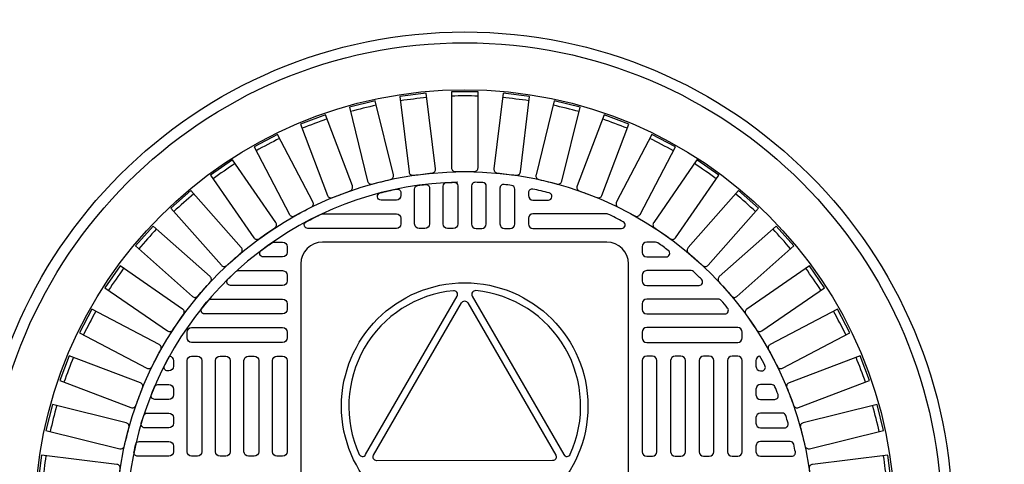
# Model space of a CAD drawing. Extents: x -285 to 5863, y 308 to 3178.
# Tile 438 of 622: x 1393 to 1410, y 1332 to 1340. Entities that reach past the tile are written whole.
import ezdxf

# ---------------------------------------------------------------- set-up
doc = ezdxf.new("R2010")
doc.units = 0
doc.header["$MEASUREMENT"] = 0
doc.header["$PDSIZE"] = 1
doc.layers.get('DEFPOINTS').update_dxf_attribs({"linetype": 'CONTINUOUS'})
for name, color, linetype in [('DIM', 3, 'CONTINUOUS'), ('MONITOR-WELL-COVER', 2, 'CONTINUOUS'), ('MONITOR-WELL-COVER-HATCH', 252, 'CONTINUOUS'), ('TANK-SLOPE', 3, 'CONTINUOUS')]:
    doc.layers.add(name, color=color, linetype=linetype)
doc.styles.add('SIMPLEX', font='simplex')
doc.dimstyles.new('DIM64', dxfattribs={"dimscale": 64, "dimtxt": 0.09375, "dimasz": 0.09375, "dimexe": 0.0625, "dimexo": 0.0625, "dimgap": 0.046875, "dimtad": 1, "dimdec": 4, "dimzin": 3, "dimdsep": 46, "dimlunit": 4, "dimtxsty": 'SIMPLEX', "dimcen": 0, "dimclrd": 256, "dimclre": 256, "dimclrt": 256, "dimadec": 0, "dimazin": 0, "dimtfac": 1, "dimtdec": 4, "dimtmove": 0, "dimatfit": 3, "dimfxl": 1, "dimfrac": 2, "dimtolj": 1, "dimtzin": 0, "dimarcsym": 0})

# ---------------------------------------------------------------- blocks, each defined once
blk = doc.blocks.new('*D60')
at = {"layer": 'DEFPOINTS', "color": 0, "transparency": 16777216}
for p in [(1425.622, 1396.652), (1425.622, 1360.181), (1413.622, 1335.02)]:
    blk.add_point(p, dxfattribs=at)
at = {"layer": 'DIM', "lineweight": -2, "transparency": 16777216}
for p, q in [((1425.622, 1392.652), (1425.622, 1356.181)), ((1413.622, 1339.02), (1413.622, 1364.181)), ((1407.622, 1360.181), (1371.409, 1360.181)), ((1425.622, 1360.181), (1413.622, 1360.181)), ((1431.622, 1360.181), (1437.622, 1360.181))]:
    blk.add_line(p, q, dxfattribs=at)
at = {"layer": 'DIM', "transparency": 16777216}
for points in [[(1407.622, 1361.181), (1407.622, 1359.181), (1413.622, 1360.181)], [(1431.622, 1361.181), (1431.622, 1359.181), (1425.622, 1360.181)]]:
    blk.add_solid(points, dxfattribs=at)
at = {"layer": 'DIM', "transparency": 16777216, "insert": (1385.695, 1366.752), "char_height": 6, "attachment_point": 5, "style": 'SIMPLEX'}
blk.add_mtext('\\A1;1\'-0"', dxfattribs=at)

msp = doc.modelspace()

# ---------------------------------------------------------------- linework, layer by layer
at = {"layer": 'MONITOR-WELL-COVER', "color": 2}
for points in [[(1397.80632, 1335.82154, 0.41421356), (1397.43132, 1335.44654), (1397.43132, 1330.52725, 0.41421356), (1397.80632, 1330.15225), (1402.72561, 1330.15225, 0.41421356), (1403.10061, 1330.52725), (1403.10061, 1335.44654, 0.41421356), (1402.72561, 1335.82154)], [(1398.5518, 1332.14926), (1400.13369, 1334.89019, 0.60977257), (1400.07356, 1334.98364, 0.51509157), (1398.4408, 1332.15456, 0.60977257)], [(1402.09143, 1332.15522, 0.5150917), (1400.45765, 1334.98371, 0.6097725), (1400.39756, 1334.89023), (1401.98044, 1332.14987, 0.6097725)], [(1401.84127, 1332.13941, -0.57736514), (1401.78716, 1332.04565), (1398.744, 1332.0451, -0.57736506), (1398.68986, 1332.13884), (1400.21096, 1334.7743, -0.5773206), (1400.31921, 1334.77432)]]:
    msp.add_lwpolyline(points, format="xyb", close=True, dxfattribs=at)
at = {"layer": 'MONITOR-WELL-COVER', "color": 4}
msp.add_circle((1400.26597, 1331.01839), 8.4375, dxfattribs=at)
at = {"layer": 'MONITOR-WELL-COVER', "color": 1}
msp.add_circle((1400.26597, 1331.01839), 8.25, dxfattribs=at)
at = {"layer": 'MONITOR-WELL-COVER', "color": 2}
for centre, radius in [((1400.26597, 1331.01839), 7.4375), ((1400.26597, 1332.9869), 2.13227)]:
    msp.add_circle(centre, radius, dxfattribs=at)
at = {"layer": 'MONITOR-WELL-COVER-HATCH', "linetype": 'Continuous'}
for p, q in [((1395.2266, 1333.67587), (1395.2266, 1333.67587)), ((1405.30534, 1333.67587), (1405.30534, 1333.67587)), ((1395.14786, 1333.36091), (1395.14786, 1333.36091)), ((1405.38408, 1333.36091), (1405.38408, 1333.36091)), ((1395.2266, 1333.18375), (1395.2266, 1333.18375)), ((1405.30534, 1333.18375), (1405.30534, 1333.18375))]:
    msp.add_line(p, q, dxfattribs=at)
for points in [[(1399.37743, 1336.97756, -0.00491171), (1399.70256, 1337.01704, 0.41709369), (1399.76056, 1337.09032), (1399.60193, 1338.39677), (1399.14495, 1338.34128), (1399.30358, 1337.03483, 0.41709369), (1399.37743, 1336.97756)], [(1400.10221, 1337.04121, -0.00491171), (1400.42972, 1337.04121, 0.41709369), (1400.49613, 1337.10697), (1400.49613, 1338.42301), (1400.0358, 1338.42301), (1400.0358, 1337.10697, 0.41709369), (1400.10221, 1337.04121)], [(1400.82937, 1337.01704, -0.00491171), (1401.1545, 1336.97756, 0.41709369), (1401.22835, 1337.03483), (1401.38698, 1338.34128), (1400.93001, 1338.39677), (1400.77137, 1337.09032, 0.41709369), (1400.82937, 1337.01704)], [(1398.66561, 1336.82701, -0.00491171), (1398.98361, 1336.90539, 0.41709369), (1399.03235, 1336.98513), (1398.7174, 1338.26293), (1398.27045, 1338.15276), (1398.5854, 1336.87496, 0.41709369), (1398.66561, 1336.82701)], [(1401.54832, 1336.90539, -0.00491171), (1401.86632, 1336.82701, 0.41709369), (1401.94654, 1336.87496), (1402.26149, 1338.15276), (1401.81453, 1338.26293), (1401.49958, 1336.98513, 0.41709369), (1401.54832, 1336.90539)], [(1397.97713, 1336.59175, -0.00491171), (1398.28336, 1336.70789, 0.41709369), (1398.32214, 1336.79293), (1397.85546, 1338.02345), (1397.42504, 1337.86021), (1397.89172, 1336.62969, 0.41709369), (1397.97713, 1336.59175)], [(1402.24857, 1336.70789, -0.00491171), (1402.5548, 1336.59175, 0.41709369), (1402.64021, 1336.62969), (1403.10689, 1337.86021), (1402.67647, 1338.02345), (1402.2098, 1336.79293, 0.41709369), (1402.24857, 1336.70789)], [(1397.32202, 1336.27523, -0.00491171), (1397.61202, 1336.42743, 0.41709369), (1397.64027, 1336.51652), (1397.02867, 1337.68182), (1396.62107, 1337.46789), (1397.23266, 1336.30259, 0.41709369), (1397.32202, 1336.27523)], [(1402.91991, 1336.42743, -0.00491171), (1403.20991, 1336.27523, 0.41709369), (1403.29927, 1336.30259), (1403.91087, 1337.46789), (1403.50326, 1337.68182), (1402.89167, 1336.51652, 0.41709369), (1402.91991, 1336.42743)], [(1396.70984, 1335.88205, -0.00491171), (1396.97939, 1336.0681, 0.41709369), (1396.99668, 1336.15994), (1396.24909, 1337.24302), (1395.87024, 1336.98152), (1396.61784, 1335.89844, 0.41709369), (1396.70984, 1335.88205)], [(1403.55255, 1336.0681, -0.00491171), (1403.82209, 1335.88205, 0.41709369), (1403.91409, 1335.89844), (1404.66169, 1336.98152), (1404.28285, 1337.24302), (1403.53525, 1336.15994, 0.41709369), (1403.55255, 1336.0681)], [(1396.14952, 1335.41794, -0.00491171), (1396.39467, 1335.63513, 0.41709369), (1396.40077, 1335.72838), (1395.52808, 1336.71346), (1395.18351, 1336.4082), (1396.05621, 1335.42313, 0.41709369), (1396.14952, 1335.41794)], [(1404.13726, 1335.63513, -0.00491171), (1404.38241, 1335.41794, 0.41709369), (1404.47572, 1335.42313), (1405.34842, 1336.4082), (1405.00385, 1336.71346), (1404.13116, 1335.72838, 0.41709369), (1404.13726, 1335.63513)], [(1395.64923, 1334.88968, -0.00491171), (1395.86641, 1335.13483, 0.41709369), (1395.86123, 1335.22815), (1394.87616, 1336.10084), (1394.5709, 1335.75628), (1395.55597, 1334.88358, 0.41709369), (1395.64923, 1334.88968)], [(1404.66552, 1335.13483, -0.00491171), (1404.8827, 1334.88968, 0.41709369), (1404.97596, 1334.88358), (1405.96103, 1335.75628), (1405.65577, 1336.10084), (1404.6707, 1335.22815, 0.41709369), (1404.66552, 1335.13483)], [(1395.21626, 1334.30497, -0.00491171), (1395.40231, 1334.57451, 0.41709369), (1395.38592, 1334.66652), (1394.30283, 1335.41412), (1394.04133, 1335.03527), (1395.12442, 1334.28767, 0.41709369), (1395.21626, 1334.30497)], [(1405.12962, 1334.57451, -0.00491171), (1405.31567, 1334.30497, 0.41709369), (1405.40752, 1334.28767), (1406.4906, 1335.03527), (1406.2291, 1335.41412), (1405.14602, 1334.66652, 0.41709369), (1405.12962, 1334.57451)], [(1394.85692, 1333.67233, -0.00491171), (1395.00913, 1333.96234, 0.41709369), (1394.98176, 1334.0517), (1393.81646, 1334.66329), (1393.60254, 1334.25569), (1394.76784, 1333.64409, 0.41709369), (1394.85692, 1333.67233)], [(1405.5228, 1333.96234, -0.00491171), (1405.67501, 1333.67233, 0.41709369), (1405.7641, 1333.64409), (1406.92939, 1334.25569), (1406.71547, 1334.66329), (1405.55017, 1334.0517, 0.41709369), (1405.5228, 1333.96234)], [(1394.57646, 1333.001, -0.00491171), (1394.6926, 1333.30723, 0.41709369), (1394.65467, 1333.39264), (1393.42414, 1333.85931), (1393.26091, 1333.4289), (1394.49143, 1332.96222, 0.41709369), (1394.57646, 1333.001)], [(1405.83933, 1333.30723, -0.00491171), (1405.95547, 1333.001, 0.41709369), (1406.0405, 1332.96222), (1407.27102, 1333.4289), (1407.10779, 1333.85931), (1405.87727, 1333.39264, 0.41709369), (1405.83933, 1333.30723)], [(1394.37897, 1332.30075, -0.00491171), (1394.45735, 1332.61875, 0.41709369), (1394.40939, 1332.69896), (1393.13159, 1333.01391), (1393.02143, 1332.56696), (1394.29923, 1332.25201, 0.41709369), (1394.37897, 1332.30075)], [(1406.07458, 1332.61875, -0.00491171), (1406.15296, 1332.30075, 0.41709369), (1406.2327, 1332.25201), (1407.5105, 1332.56696), (1407.40034, 1333.01391), (1406.12254, 1332.69896, 0.41709369), (1406.07458, 1332.61875)], [(1394.26732, 1331.5818, -0.00491171), (1394.3068, 1331.90693, 0.41709369), (1394.24953, 1331.98078), (1392.94308, 1332.13941), (1392.88759, 1331.68243), (1394.19404, 1331.5238, 0.41709369), (1394.26732, 1331.5818)], [(1406.22513, 1331.90693, -0.00491171), (1406.26461, 1331.5818, 0.41709369), (1406.33789, 1331.5238), (1407.64434, 1331.68243), (1407.58885, 1332.13941), (1406.28241, 1331.98078, 0.41709369), (1406.22513, 1331.90693)]]:
    msp.add_lwpolyline(points, format="xyb", dxfattribs=at)
for points in [[(1399.65573, 1336.75732), (1399.65573, 1336.1365, -0.41421356), (1399.57699, 1336.05776), (1399.47856, 1336.05776, -0.41421356), (1399.39982, 1336.1365), (1399.39982, 1336.74045, -0.37391113), (1399.45363, 1336.80235, -0.00571073), (1399.58595, 1336.81939, -0.4488195)], [(1400.14786, 1336.79379), (1400.14786, 1336.1365, -0.41421356), (1400.06912, 1336.05776), (1399.97069, 1336.05776, -0.41421356), (1399.89195, 1336.1365), (1399.89195, 1336.78821, -0.39850223), (1399.95108, 1336.85062, -0.00566907), (1400.0834, 1336.85626, -0.42339996)], [(1400.38408, 1336.79379), (1400.38408, 1336.1365, 0.41421356), (1400.46282, 1336.05776), (1400.56124, 1336.05776, 0.41421356), (1400.63998, 1336.1365), (1400.63998, 1336.78821, 0.39850223), (1400.58085, 1336.85062, 0.00566907), (1400.44853, 1336.85626, 0.42339996)], [(1400.8762, 1336.75732), (1400.8762, 1336.1365, 0.41421356), (1400.95494, 1336.05776), (1401.05337, 1336.05776, 0.41421356), (1401.13211, 1336.1365), (1401.13211, 1336.74045, 0.37391113), (1401.0783, 1336.80235, 0.00571073), (1400.94598, 1336.81939, 0.4488195)], [(1399.1636, 1336.67798), (1399.1636, 1336.62863, -0.41421356), (1399.08486, 1336.54989), (1398.81854, 1336.54989, -0.88078983), (1398.80288, 1336.6729, -0.01255242), (1399.0885, 1336.7392, -0.47499675)], [(1401.36833, 1336.67798), (1401.36833, 1336.62863, 0.41421356), (1401.44707, 1336.54989), (1401.71339, 1336.54989, 0.88078983), (1401.72905, 1336.6729, 0.01255242), (1401.44343, 1336.7392, 0.47499675)], [(1397.55326, 1336.05776, -0.78128622), (1397.52392, 1336.17545, -0.01267427), (1397.78877, 1336.30777, -0.10993883), (1397.81527, 1336.31367), (1399.08486, 1336.31367, -0.41421356), (1399.1636, 1336.23493), (1399.1636, 1336.1365, -0.41421356), (1399.08486, 1336.05776)], [(1402.97867, 1336.05776, 0.78128622), (1403.00801, 1336.17545, 0.01267427), (1402.74317, 1336.30777, 0.10993883), (1402.71666, 1336.31367), (1401.44707, 1336.31367, 0.41421356), (1401.36833, 1336.23493), (1401.36833, 1336.1365, 0.41421356), (1401.44707, 1336.05776)], [(1396.92659, 1335.81032, -0.15334179), (1396.96232, 1335.82154), (1397.11636, 1335.82154, -0.41421356), (1397.1951, 1335.7428), (1397.1951, 1335.64438, -0.41421356), (1397.11636, 1335.56564), (1396.78199, 1335.56564, -0.71935754), (1396.7443, 1335.678, -0.00964206)], [(1403.60535, 1335.81032, 0.15334179), (1403.56961, 1335.82154), (1403.41557, 1335.82154, 0.41421356), (1403.33683, 1335.7428), (1403.33683, 1335.64438, 0.41421356), (1403.41557, 1335.56564), (1403.74994, 1335.56564, 0.71935754), (1403.78763, 1335.678, 0.00964206)], [(1396.30724, 1335.31287, -0.18836628), (1396.34961, 1335.32942), (1397.11636, 1335.32942, -0.41421356), (1397.1951, 1335.25068), (1397.1951, 1335.15225, -0.41421356), (1397.11636, 1335.07351), (1396.2122, 1335.07351, -0.67100778), (1396.16835, 1335.18055, -0.0082117)], [(1404.22469, 1335.31287, 0.18836628), (1404.18233, 1335.32942), (1403.41557, 1335.32942, 0.41421356), (1403.33683, 1335.25068), (1403.33683, 1335.15225, 0.41421356), (1403.41557, 1335.07351), (1404.31974, 1335.07351, 0.67100778), (1404.36358, 1335.18055, 0.0082117)], [(1395.76667, 1334.58138, -0.63010886), (1395.71801, 1334.6831, -0.00736221), (1395.82788, 1334.81542, -0.21918356), (1395.87537, 1334.83729), (1397.11636, 1334.83729, -0.41421356), (1397.1951, 1334.75855), (1397.1951, 1334.66012, -0.41421356), (1397.11636, 1334.58138)], [(1404.76526, 1334.58138, 0.63010886), (1404.81393, 1334.6831, 0.00736221), (1404.70405, 1334.81542, 0.21918356), (1404.65656, 1334.83729), (1403.41557, 1334.83729, 0.41421356), (1403.33683, 1334.75855), (1403.33683, 1334.66012, 0.41421356), (1403.41557, 1334.58138)], [(1394.9566, 1333.36091), (1395.14786, 1333.36091, -0.41421356), (1395.2266, 1333.28217), (1395.2266, 1333.18375, -0.41421356), (1395.14786, 1333.10501), (1394.90228, 1333.10501, -0.53078582), (1394.84426, 1333.19075, -0.00613229), (1394.89917, 1333.32307, -0.29982265)], [(1405.57533, 1333.36091), (1405.38408, 1333.36091, 0.41421356), (1405.30534, 1333.28217), (1405.30534, 1333.18375, 0.41421356), (1405.38408, 1333.10501), (1405.62965, 1333.10501, 0.53078582), (1405.68767, 1333.19075, 0.00613229), (1405.63276, 1333.32307, 0.29982265)], [(1394.67055, 1332.6933, -0.00593375), (1394.71187, 1332.82562, -0.32480274), (1394.77131, 1332.86879), (1395.14786, 1332.86879), (1395.14786, 1332.86879, -0.41421356), (1395.2266, 1332.79005), (1395.2266, 1332.69162), (1395.2266, 1332.69162, -0.41421356), (1395.14786, 1332.61288), (1394.73042, 1332.61288, -0.5022062)], [(1405.86138, 1332.6933, 0.00593375), (1405.82006, 1332.82562, 0.32480274), (1405.76062, 1332.86879), (1405.38408, 1332.86879), (1405.38408, 1332.86879, 0.41421356), (1405.30534, 1332.79005), (1405.30534, 1332.69162), (1405.30534, 1332.69162, 0.41421356), (1405.38408, 1332.61288), (1405.80151, 1332.61288, 0.5022062)], [(1394.54516, 1332.19585, -0.00579688), (1394.574, 1332.32818, -0.34941735), (1394.63491, 1332.37666), (1395.14786, 1332.37666), (1395.14786, 1332.37666, -0.41421356), (1395.2266, 1332.29792), (1395.2266, 1332.19949), (1395.2266, 1332.19949, -0.41421356), (1395.14786, 1332.12075), (1394.60638, 1332.12075, -0.47499675)], [(1405.98677, 1332.19585, 0.00579688), (1405.95793, 1332.32818, 0.34941735), (1405.89702, 1332.37666), (1405.38408, 1332.37666), (1405.38408, 1332.37666, 0.41421356), (1405.30534, 1332.29792), (1405.30534, 1332.19949), (1405.30534, 1332.19949, 0.41421356), (1405.38408, 1332.12075), (1405.92555, 1332.12075, 0.47499675)]]:
    msp.add_lwpolyline(points, format="xyb", close=True, dxfattribs=at)
at = {"layer": 'MONITOR-WELL-COVER-HATCH', "linetype": 'Continuous', "flags": 128}
for points in [[(1397.1951, 1334.168, -0.41421356), (1397.11636, 1334.08926), (1395.54156, 1334.08926, -0.41421356), (1395.46282, 1334.168), (1395.46282, 1334.26642, -0.41421356), (1395.54156, 1334.34516), (1397.11636, 1334.34516, -0.41421356), (1397.1951, 1334.26642)], [(1397.1951, 1334.168, -0.41421356), (1397.11636, 1334.08926), (1395.54156, 1334.08926, -0.41421356), (1395.46282, 1334.168), (1395.46282, 1334.26642, -0.41421356), (1395.54156, 1334.34516), (1397.11636, 1334.34516, -0.41421356), (1397.1951, 1334.26642)], [(1403.33683, 1334.168, 0.41421356), (1403.41557, 1334.08926), (1404.99038, 1334.08926, 0.41421356), (1405.06912, 1334.168), (1405.06912, 1334.26642, 0.41421356), (1404.99038, 1334.34516), (1403.41557, 1334.34516, 0.41421356), (1403.33683, 1334.26642)], [(1395.63998, 1333.85304, -0.41421356), (1395.71872, 1333.7743), (1395.71872, 1332.19949, -0.41421356), (1395.63998, 1332.12075), (1395.54156, 1332.12075, -0.41421356), (1395.46282, 1332.19949), (1395.46282, 1333.7743, -0.41421356), (1395.54156, 1333.85304)], [(1396.13211, 1333.85304, -0.41421356), (1396.21085, 1333.7743), (1396.21085, 1332.19949, -0.41421356), (1396.13211, 1332.12075), (1396.03368, 1332.12075, -0.41421356), (1395.95494, 1332.19949), (1395.95494, 1333.7743, -0.41421356), (1396.03368, 1333.85304)], [(1396.62423, 1333.85304, -0.41421356), (1396.70297, 1333.7743), (1396.70297, 1332.19949, -0.41421356), (1396.62423, 1332.12075), (1396.52581, 1332.12075, -0.41421356), (1396.44707, 1332.19949), (1396.44707, 1333.7743, -0.41421356), (1396.52581, 1333.85304)], [(1397.11636, 1333.85304, -0.41421356), (1397.1951, 1333.7743), (1397.1951, 1332.19949, -0.41421356), (1397.11636, 1332.12075), (1397.01793, 1332.12075, -0.41421356), (1396.93919, 1332.19949), (1396.93919, 1333.7743, -0.41421356), (1397.01793, 1333.85304)], [(1403.41557, 1333.85304, 0.41421356), (1403.33683, 1333.7743), (1403.33683, 1332.19949, 0.41421356), (1403.41557, 1332.12075), (1403.514, 1332.12075, 0.41421356), (1403.59274, 1332.19949), (1403.59274, 1333.7743, 0.41421356), (1403.514, 1333.85304)], [(1403.9077, 1333.85304, 0.41421356), (1403.82896, 1333.7743), (1403.82896, 1332.19949, 0.41421356), (1403.9077, 1332.12075), (1404.00612, 1332.12075, 0.41421356), (1404.08486, 1332.19949), (1404.08486, 1333.7743, 0.41421356), (1404.00612, 1333.85304)], [(1404.39982, 1333.85304, 0.41421356), (1404.32108, 1333.7743), (1404.32108, 1332.19949, 0.41421356), (1404.39982, 1332.12075), (1404.49825, 1332.12075, 0.41421356), (1404.57699, 1332.19949), (1404.57699, 1333.7743, 0.41421356), (1404.49825, 1333.85304)], [(1404.89195, 1333.85304, 0.41421356), (1404.81321, 1333.7743), (1404.81321, 1332.19949, 0.41421356), (1404.89195, 1332.12075), (1404.99038, 1332.12075, 0.41421356), (1405.06912, 1332.19949), (1405.06912, 1333.7743, 0.41421356), (1404.99038, 1333.85304)]]:
    msp.add_lwpolyline(points, format="xyb", close=True, dxfattribs=at)
at = {"layer": 'MONITOR-WELL-COVER-HATCH'}
for points in [[(1395.1588, 1333.85227, -0.37393353), (1395.2266, 1333.7743), (1395.2266, 1333.67587, -0.41421356), (1395.14786, 1333.59713), (1395.12674, 1333.59713, -0.56117558), (1395.07115, 1333.6882, -0.00800005), (1395.15922, 1333.85304)], [(1405.37313, 1333.85227, 0.37393353), (1405.30534, 1333.7743), (1405.30534, 1333.67587, 0.41421356), (1405.38408, 1333.59713), (1405.4052, 1333.59713, 0.56117558), (1405.46078, 1333.6882, 0.00800005), (1405.37271, 1333.85304)]]:
    msp.add_lwpolyline(points, format="xyb", dxfattribs=at)
msp.add_circle((1400.26597, 1331.01839), 6.02362, dxfattribs=at)
at = {"layer": 'MONITOR-WELL-COVER-HATCH', "linetype": 'Continuous'}
for centre, start, end in [((1401.54932, 1320.44903), 96.189503, 97.656651), ((1400.26597, 1320.37141), 89.266426, 90.733574), ((1398.98261, 1320.44903), 82.343349, 83.810497), ((1402.81396, 1320.68079), 103.11258, 104.579728), ((1397.71798, 1320.68079), 75.420272, 76.88742), ((1404.04144, 1321.06329), 110.035657, 111.502804), ((1396.49049, 1321.06329), 68.497196, 69.964343), ((1405.21387, 1321.59095), 116.958734, 118.425881), ((1395.31806, 1321.59095), 61.574119, 63.041266), ((1406.31414, 1322.25609), 123.881811, 125.348958), ((1394.21779, 1322.25609), 54.651042, 56.118189), ((1407.32622, 1323.04901), 130.804888, 132.272035), ((1393.20571, 1323.04901), 47.727965, 49.195112), ((1408.23535, 1323.95813), 137.727965, 139.195112), ((1392.29658, 1323.95813), 40.804888, 42.272035), ((1409.02826, 1324.97021), 144.651042, 146.118189), ((1391.50367, 1324.97021), 33.881811, 35.348958), ((1409.6934, 1326.07049), 151.574119, 153.041266), ((1390.83853, 1326.07049), 26.958734, 28.425881), ((1410.22107, 1327.24292), 158.497196, 159.964343), ((1390.31086, 1327.24292), 20.035657, 21.502804), ((1410.60357, 1328.4704), 165.420272, 166.88742), ((1389.92836, 1328.4704), 13.11258, 14.579728), ((1410.83532, 1329.73504), 172.343349, 173.810497), ((1389.69661, 1329.73504), 6.189503, 7.656651)]:
    msp.add_arc(centre, 17.97762, start, end, dxfattribs=at)
at = {"layer": 'MONITOR-WELL-COVER-HATCH'}
msp.add_arc((1400.26597, 1331.01839), 5.84072, 91.158706, 7.958855, dxfattribs=at)
at = {"layer": 'TANK-SLOPE'}
msp.add_circle((1400.26597, 1331.01839), 16.4375, dxfattribs=at)

# ---------------------------------------------------------------- dimensions: what is measured, and where the dimension line sits
at = {"layer": 'DIM'}
dim = msp.add_linear_dim(base=(1425.62181, 1360.1808), p1=(1413.62181, 1335.01993), p2=(1425.62181, 1396.65183), dimstyle='DIM64', dxfattribs=at)
dim.commit()
dim.dimension.update_dxf_attribs({"geometry": '*D60', "text_midpoint": (1385.69454, 1360.1808), "dimtype": 160})

doc.saveas('drawing.dxf')
